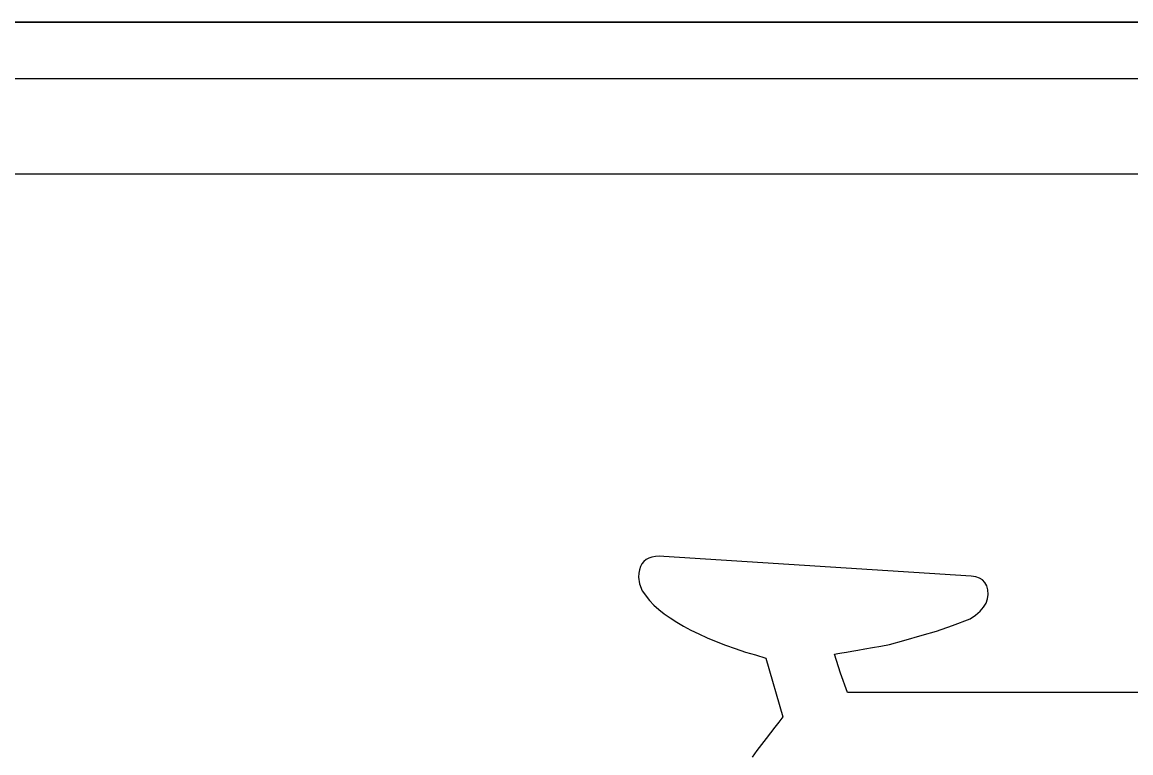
# Model space of a CAD drawing. Extents: x 99958 to 100136, y 99935 to 100013.
# Drawn here: x 100080.7123 to 100080.8038, y 99972.6897 to 99972.75 of the extents above; entities that cross this region are included whole.
import ezdxf

# ---------------------------------------------------------------- set-up
doc = ezdxf.new("R2010")
doc.units = 0
doc.layers.add('TR_SN_ConstructionSigns', color=7, linetype='Continuous')

msp = doc.modelspace()

# ---------------------------------------------------------------- linework, layer by layer
at = {"layer": 'TR_SN_ConstructionSigns'}
for p, q in [((100080.935051, 99972.749952), (100080.672551, 99972.749952)), ((100080.672551, 99972.749952), (100080.935051, 99972.749952)), ((100080.935051, 99972.749952), (100080.672551, 99972.749952)), ((100080.935051, 99972.745265), (100080.672551, 99972.745265)), ((100080.672551, 99972.737452), (100080.935051, 99972.737452)), ((100080.764262, 99972.70582), (100080.764004, 99972.705734)), ((100080.764555, 99972.705871), (100080.764262, 99972.70582)), ((100080.764882, 99972.705886), (100080.764555, 99972.705871)), ((100080.765243, 99972.705867), (100080.764882, 99972.705886)), ((100080.790628, 99972.704254), (100080.765243, 99972.705867)), ((100080.763316, 99972.705039), (100080.76323, 99972.704777)), ((100080.763436, 99972.705265), (100080.763316, 99972.705039)), ((100080.763591, 99972.705456), (100080.763436, 99972.705265)), ((100080.76378, 99972.705612), (100080.763591, 99972.705456)), ((100080.764004, 99972.705734), (100080.76378, 99972.705612)), ((100080.763178, 99972.704481), (100080.763161, 99972.704149)), ((100080.763161, 99972.704149), (100080.763235, 99972.703618)), ((100080.76323, 99972.704777), (100080.763178, 99972.704481)), ((100080.790996, 99972.704198), (100080.790628, 99972.704254)), ((100080.791308, 99972.704089), (100080.790996, 99972.704198)), ((100080.791563, 99972.703927), (100080.791308, 99972.704089)), ((100080.763235, 99972.703618), (100080.763458, 99972.703037)), ((100080.763458, 99972.703037), (100080.764054, 99972.702228)), ((100080.791761, 99972.703711), (100080.791563, 99972.703927)), ((100080.791903, 99972.703441), (100080.791761, 99972.703711)), ((100080.791988, 99972.703118), (100080.791903, 99972.703441)), ((100080.792016, 99972.702741), (100080.791988, 99972.703118)), ((100080.764054, 99972.702228), (100080.764424, 99972.701858)), ((100080.791851, 99972.702024), (100080.791975, 99972.702377)), ((100080.791975, 99972.702377), (100080.792016, 99972.702741)), ((100080.764424, 99972.701858), (100080.764835, 99972.701496)), ((100080.764835, 99972.701496), (100080.765286, 99972.701141)), ((100080.790984, 99972.701033), (100080.791356, 99972.701352)), ((100080.791356, 99972.701352), (100080.791645, 99972.701683)), ((100080.791645, 99972.701683), (100080.791851, 99972.702024)), ((100080.765286, 99972.701141), (100080.765776, 99972.700792)), ((100080.765776, 99972.700792), (100080.766307, 99972.700451)), ((100080.766307, 99972.700451), (100080.766877, 99972.700118)), ((100080.789076, 99972.70017), (100080.79053, 99972.700725)), ((100080.79053, 99972.700725), (100080.790984, 99972.701033)), ((100080.766877, 99972.700118), (100080.767487, 99972.699791)), ((100080.767487, 99972.699791), (100080.768137, 99972.699472)), ((100080.768137, 99972.699472), (100080.768827, 99972.699159)), ((100080.785054, 99972.698947), (100080.786566, 99972.699363)), ((100080.786566, 99972.699363), (100080.787755, 99972.699716)), ((100080.787755, 99972.699716), (100080.789076, 99972.70017)), ((100080.768827, 99972.699159), (100080.769557, 99972.698854)), ((100080.769557, 99972.698854), (100080.770327, 99972.698556)), ((100080.770327, 99972.698556), (100080.771137, 99972.698266)), ((100080.782465, 99972.698358), (100080.783148, 99972.698478)), ((100080.783148, 99972.698478), (100080.78389, 99972.698607)), ((100080.78389, 99972.698607), (100080.785054, 99972.698947)), ((100080.771137, 99972.698266), (100080.771986, 99972.697982)), ((100080.771986, 99972.697982), (100080.772804, 99972.697755)), ((100080.772804, 99972.697755), (100080.773672, 99972.697476)), ((100080.779331, 99972.6978), (100080.779602, 99972.69785)), ((100080.779843, 99972.696248), (100080.779331, 99972.6978)), ((100080.779602, 99972.69785), (100080.779932, 99972.69791)), ((100080.779932, 99972.69791), (100080.780322, 99972.69798)), ((100080.780322, 99972.69798), (100080.780769, 99972.698059)), ((100080.780769, 99972.698059), (100080.781276, 99972.698149)), ((100080.781276, 99972.698149), (100080.781841, 99972.698249)), ((100080.781841, 99972.698249), (100080.782465, 99972.698358)), ((100080.773672, 99972.697476), (100080.775061, 99972.692624)), ((100080.780404, 99972.694645), (100080.779843, 99972.696248)), ((100080.826525, 99972.694645), (100080.780404, 99972.694645)), ((100080.774742, 99972.69221), (100080.774408, 99972.691777)), ((100080.775061, 99972.692624), (100080.774742, 99972.69221)), ((100080.774061, 99972.691325), (100080.773699, 99972.690853)), ((100080.774408, 99972.691777), (100080.774061, 99972.691325)), ((100080.773322, 99972.690362), (100080.772932, 99972.689851)), ((100080.773699, 99972.690853), (100080.773322, 99972.690362)), ((100080.772932, 99972.689851), (100080.772526, 99972.689322))]:
    msp.add_line(p, q, dxfattribs=at)

doc.saveas('drawing.dxf')
